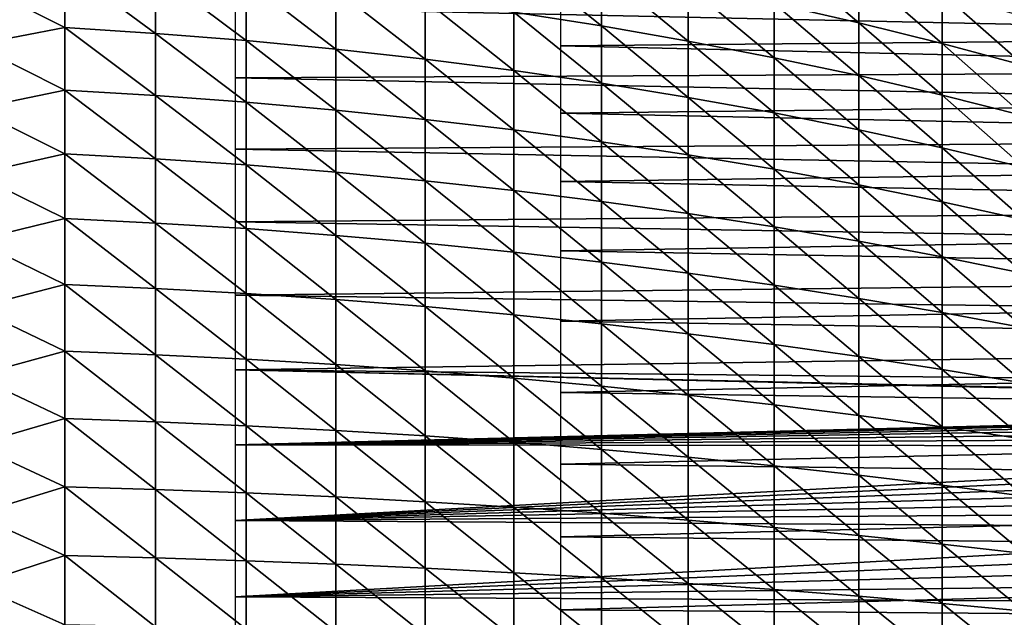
# Model space of a CAD drawing. Header units: millimetres. Extents: x -161 to 161, y -94 to 1149.
# Tile 610 of 656: x 129.48 to 140.07, y -54.45 to -48.03. Entities that reach past the tile are written whole.
import ezdxf

# ---------------------------------------------------------------- set-up
doc = ezdxf.new("R2010")
doc.units = ezdxf.units.MM
doc.header["$LTSCALE"] = 81.481481
for name, color, linetype in [('377', 7, 'CONTINUOUS'), ('378', 7, 'CONTINUOUS'), ('380', 7, 'CONTINUOUS')]:
    doc.layers.add(name, color=color, linetype=linetype)

msp = doc.modelspace()

# ---------------------------------------------------------------- linework, layer by layer
at = {"layer": '377', "color": 7, "linetype": 'CONTINUOUS', "true_color": 0xaaaaaa}
for points in [[(137.591, -47.855, -14.97), (137.591, -47.289, -14.588), (138.501, -48.061, -14.652), (137.591, -47.855, -14.97)], [(138.501, -48.061, -14.652), (137.591, -47.289, -14.588), (138.501, -47.507, -14.278), (138.501, -48.061, -14.652)], [(134.794, -47.948, -16.15), (134.794, -47.337, -15.771), (135.737, -48.095, -15.903), (134.794, -47.948, -16.15)], [(135.737, -48.095, -15.903), (134.794, -47.337, -15.771), (135.737, -47.493, -15.53), (135.737, -48.095, -15.903)], [(129.968, -47.455, -16.98), (129.968, -48.113, -17.354), (129, -47.625, -17.191), (129.968, -47.455, -16.98)], [(129.968, -48.113, -17.354), (129.968, -47.455, -16.98), (130.945, -48.175, -17.24), (129.968, -48.113, -17.354)], [(130.945, -48.175, -17.24), (129.968, -47.455, -16.98), (130.945, -47.521, -16.869), (130.945, -48.175, -17.24)], [(135.737, -48.095, -15.903), (135.737, -47.493, -15.53), (136.669, -48.258, -15.63), (135.737, -48.095, -15.903)], [(136.669, -48.258, -15.63), (135.737, -47.493, -15.53), (136.669, -47.666, -15.263), (136.669, -48.258, -15.63)], [(138.501, -48.061, -14.652), (138.501, -47.507, -14.278), (139.398, -48.283, -14.309), (138.501, -48.061, -14.652)], [(139.398, -48.283, -14.309), (138.501, -47.507, -14.278), (139.398, -47.742, -13.944), (139.398, -48.283, -14.309)], [(130.945, -48.175, -17.24), (130.945, -47.521, -16.869), (131.917, -48.252, -17.099), (130.945, -48.175, -17.24)], [(131.917, -48.252, -17.099), (130.945, -47.521, -16.869), (131.917, -47.604, -16.73), (131.917, -48.252, -17.099)], [(131.917, -48.252, -17.099), (131.917, -47.604, -16.73), (132.883, -48.344, -16.929), (131.917, -48.252, -17.099)], [(132.883, -48.344, -16.929), (131.917, -47.604, -16.73), (132.883, -47.703, -16.564), (132.883, -48.344, -16.929)], [(129, -47.625, -17.191), (129.968, -48.113, -17.354), (129, -48.299, -17.563), (129, -47.625, -17.191)], [(132.883, -48.344, -16.929), (132.883, -47.703, -16.564), (133.843, -48.452, -16.731), (132.883, -48.344, -16.929)], [(133.843, -48.452, -16.731), (132.883, -47.703, -16.564), (133.843, -47.818, -16.371), (133.843, -48.452, -16.731)], [(136.669, -48.258, -15.63), (136.669, -47.666, -15.263), (137.591, -48.436, -15.33), (136.669, -48.258, -15.63)], [(137.591, -48.436, -15.33), (136.669, -47.666, -15.263), (137.591, -47.855, -14.97), (137.591, -48.436, -15.33)], [(133.843, -48.452, -16.731), (133.843, -47.818, -16.371), (134.794, -48.574, -16.506), (133.843, -48.452, -16.731)], [(134.794, -48.574, -16.506), (133.843, -47.818, -16.371), (134.794, -47.948, -16.15), (134.794, -48.574, -16.506)], [(139.398, -48.283, -14.309), (139.398, -47.742, -13.944), (140.28, -48.521, -13.942), (139.398, -48.283, -14.309)], [(140.28, -48.521, -13.942), (139.398, -47.742, -13.944), (140.28, -47.994, -13.586), (140.28, -48.521, -13.942)], [(137.591, -48.436, -15.33), (137.591, -47.855, -14.97), (138.501, -48.629, -15.005), (137.591, -48.436, -15.33)], [(138.501, -48.629, -15.005), (137.591, -47.855, -14.97), (138.501, -48.061, -14.652), (138.501, -48.629, -15.005)], [(134.794, -48.574, -16.506), (134.794, -47.948, -16.15), (135.737, -48.711, -16.254), (134.794, -48.574, -16.506)], [(135.737, -48.711, -16.254), (134.794, -47.948, -16.15), (135.737, -48.095, -15.903), (135.737, -48.711, -16.254)], [(129.968, -48.113, -17.354), (129.968, -48.785, -17.703), (129, -48.299, -17.563), (129.968, -48.113, -17.354)], [(129.968, -48.785, -17.703), (129.968, -48.113, -17.354), (130.945, -48.842, -17.587), (129.968, -48.785, -17.703)], [(130.945, -48.842, -17.587), (129.968, -48.113, -17.354), (130.945, -48.175, -17.24), (130.945, -48.842, -17.587)], [(135.737, -48.711, -16.254), (135.737, -48.095, -15.903), (136.669, -48.863, -15.974), (135.737, -48.711, -16.254)], [(136.669, -48.863, -15.974), (135.737, -48.095, -15.903), (136.669, -48.258, -15.63), (136.669, -48.863, -15.974)], [(138.501, -48.629, -15.005), (138.501, -48.061, -14.652), (139.398, -48.838, -14.654), (138.501, -48.629, -15.005)], [(139.398, -48.838, -14.654), (138.501, -48.061, -14.652), (139.398, -48.283, -14.309), (139.398, -48.838, -14.654)], [(130.945, -48.842, -17.587), (130.945, -48.175, -17.24), (131.917, -48.914, -17.442), (130.945, -48.842, -17.587)], [(131.917, -48.914, -17.442), (130.945, -48.175, -17.24), (131.917, -48.252, -17.099), (131.917, -48.914, -17.442)], [(129, -48.299, -17.563), (129.968, -48.785, -17.703), (129, -48.987, -17.908), (129, -48.299, -17.563)], [(131.917, -48.914, -17.442), (131.917, -48.252, -17.099), (132.883, -49, -17.269), (131.917, -48.914, -17.442)], [(132.883, -49, -17.269), (131.917, -48.252, -17.099), (132.883, -48.344, -16.929), (132.883, -49, -17.269)], [(132.883, -49, -17.269), (132.883, -48.344, -16.929), (133.843, -49.099, -17.068), (132.883, -49, -17.269)], [(133.843, -49.099, -17.068), (132.883, -48.344, -16.929), (133.843, -48.452, -16.731), (133.843, -49.099, -17.068)], [(136.669, -48.863, -15.974), (136.669, -48.258, -15.63), (137.591, -49.03, -15.668), (136.669, -48.863, -15.974)], [(137.591, -49.03, -15.668), (136.669, -48.258, -15.63), (137.591, -48.436, -15.33), (137.591, -49.03, -15.668)], [(139.398, -48.838, -14.654), (139.398, -48.283, -14.309), (140.28, -49.062, -14.278), (139.398, -48.838, -14.654)], [(140.28, -49.062, -14.278), (139.398, -48.283, -14.309), (140.28, -48.521, -13.942), (140.28, -49.062, -14.278)], [(133.843, -49.099, -17.068), (133.843, -48.452, -16.731), (134.794, -49.213, -16.838), (133.843, -49.099, -17.068)], [(134.794, -49.213, -16.838), (133.843, -48.452, -16.731), (134.794, -48.574, -16.506), (134.794, -49.213, -16.838)], [(137.591, -49.03, -15.668), (137.591, -48.436, -15.33), (138.501, -49.211, -15.336), (137.591, -49.03, -15.668)], [(138.501, -49.211, -15.336), (137.591, -48.436, -15.33), (138.501, -48.629, -15.005), (138.501, -49.211, -15.336)], [(134.794, -49.213, -16.838), (134.794, -48.574, -16.506), (135.737, -49.34, -16.581), (134.794, -49.213, -16.838)], [(135.737, -49.34, -16.581), (134.794, -48.574, -16.506), (135.737, -48.711, -16.254), (135.737, -49.34, -16.581)], [(138.501, -49.211, -15.336), (138.501, -48.629, -15.005), (139.398, -49.406, -14.977), (138.501, -49.211, -15.336)], [(139.398, -49.406, -14.977), (138.501, -48.629, -15.005), (139.398, -48.838, -14.654), (139.398, -49.406, -14.977)], [(135.737, -49.34, -16.581), (135.737, -48.711, -16.254), (136.669, -49.482, -16.295), (135.737, -49.34, -16.581)], [(136.669, -49.482, -16.295), (135.737, -48.711, -16.254), (136.669, -48.863, -15.974), (136.669, -49.482, -16.295)], [(129.968, -48.785, -17.703), (129.968, -49.469, -18.025), (129, -48.987, -17.908), (129.968, -48.785, -17.703)], [(129.968, -49.469, -18.025), (129.968, -48.785, -17.703), (130.945, -49.522, -17.907), (129.968, -49.469, -18.025)], [(130.945, -49.522, -17.907), (129.968, -48.785, -17.703), (130.945, -48.842, -17.587), (130.945, -49.522, -17.907)], [(130.945, -49.522, -17.907), (130.945, -48.842, -17.587), (131.917, -49.588, -17.76), (130.945, -49.522, -17.907)], [(131.917, -49.588, -17.76), (130.945, -48.842, -17.587), (131.917, -48.914, -17.442), (131.917, -49.588, -17.76)], [(136.669, -49.482, -16.295), (136.669, -48.863, -15.974), (137.591, -49.636, -15.983), (136.669, -49.482, -16.295)], [(137.591, -49.636, -15.983), (136.669, -48.863, -15.974), (137.591, -49.03, -15.668), (137.591, -49.636, -15.983)], [(139.398, -49.406, -14.977), (139.398, -48.838, -14.654), (140.28, -49.615, -14.592), (139.398, -49.406, -14.977)], [(140.28, -49.615, -14.592), (139.398, -48.838, -14.654), (140.28, -49.062, -14.278), (140.28, -49.615, -14.592)], [(129, -48.987, -17.908), (129.968, -49.469, -18.025), (129, -49.688, -18.227), (129, -48.987, -17.908)], [(131.917, -49.588, -17.76), (131.917, -48.914, -17.442), (132.883, -49.667, -17.584), (131.917, -49.588, -17.76)], [(132.883, -49.667, -17.584), (131.917, -48.914, -17.442), (132.883, -49, -17.269), (132.883, -49.667, -17.584)], [(132.883, -49.667, -17.584), (132.883, -49, -17.269), (133.843, -49.759, -17.379), (132.883, -49.667, -17.584)], [(133.843, -49.759, -17.379), (132.883, -49, -17.269), (133.843, -49.099, -17.068), (133.843, -49.759, -17.379)], [(137.591, -49.636, -15.983), (137.591, -49.03, -15.668), (138.501, -49.804, -15.644), (137.591, -49.636, -15.983)], [(138.501, -49.804, -15.644), (137.591, -49.03, -15.668), (138.501, -49.211, -15.336), (138.501, -49.804, -15.644)], [(133.843, -49.759, -17.379), (133.843, -49.099, -17.068), (134.794, -49.864, -17.145), (133.843, -49.759, -17.379)], [(134.794, -49.864, -17.145), (133.843, -49.099, -17.068), (134.794, -49.213, -16.838), (134.794, -49.864, -17.145)], [(134.794, -49.864, -17.145), (134.794, -49.213, -16.838), (135.737, -49.982, -16.883), (134.794, -49.864, -17.145)], [(135.737, -49.982, -16.883), (134.794, -49.213, -16.838), (135.737, -49.34, -16.581), (135.737, -49.982, -16.883)], [(138.501, -49.804, -15.644), (138.501, -49.211, -15.336), (139.398, -49.985, -15.278), (138.501, -49.804, -15.644)], [(139.398, -49.985, -15.278), (138.501, -49.211, -15.336), (139.398, -49.406, -14.977), (139.398, -49.985, -15.278)], [(135.737, -49.982, -16.883), (135.737, -49.34, -16.581), (136.669, -50.112, -16.593), (135.737, -49.982, -16.883)], [(136.669, -50.112, -16.593), (135.737, -49.34, -16.581), (136.669, -49.482, -16.295), (136.669, -50.112, -16.593)], [(139.398, -49.985, -15.278), (139.398, -49.406, -14.977), (140.28, -50.18, -14.886), (139.398, -49.985, -15.278)], [(140.28, -50.18, -14.886), (139.398, -49.406, -14.977), (140.28, -49.615, -14.592), (140.28, -50.18, -14.886)], [(129.968, -49.469, -18.025), (129.968, -50.166, -18.322), (129, -49.688, -18.227), (129.968, -49.469, -18.025)], [(129.968, -50.166, -18.322), (129.968, -49.469, -18.025), (130.945, -50.214, -18.202), (129.968, -50.166, -18.322)], [(130.945, -50.214, -18.202), (129.968, -49.469, -18.025), (130.945, -49.522, -17.907), (130.945, -50.214, -18.202)], [(136.669, -50.112, -16.593), (136.669, -49.482, -16.295), (137.591, -50.254, -16.274), (136.669, -50.112, -16.593)], [(137.591, -50.254, -16.274), (136.669, -49.482, -16.295), (137.591, -49.636, -15.983), (137.591, -50.254, -16.274)], [(130.945, -50.214, -18.202), (130.945, -49.522, -17.907), (131.917, -50.274, -18.052), (130.945, -50.214, -18.202)], [(131.917, -50.274, -18.052), (130.945, -49.522, -17.907), (131.917, -49.588, -17.76), (131.917, -50.274, -18.052)], [(131.917, -50.274, -18.052), (131.917, -49.588, -17.76), (132.883, -50.347, -17.873), (131.917, -50.274, -18.052)], [(132.883, -50.347, -17.873), (131.917, -49.588, -17.76), (132.883, -49.667, -17.584), (132.883, -50.347, -17.873)], [(129, -49.688, -18.227), (129.968, -50.166, -18.322), (129, -50.4, -18.518), (129, -49.688, -18.227)], [(132.883, -50.347, -17.873), (132.883, -49.667, -17.584), (133.843, -50.431, -17.664), (132.883, -50.347, -17.873)], [(133.843, -50.431, -17.664), (132.883, -49.667, -17.584), (133.843, -49.759, -17.379), (133.843, -50.431, -17.664)], [(137.591, -50.254, -16.274), (137.591, -49.636, -15.983), (138.501, -50.409, -15.929), (137.591, -50.254, -16.274)], [(138.501, -50.409, -15.929), (137.591, -49.636, -15.983), (138.501, -49.804, -15.644), (138.501, -50.409, -15.929)], [(133.843, -50.431, -17.664), (133.843, -49.759, -17.379), (134.794, -50.526, -17.427), (133.843, -50.431, -17.664)], [(134.794, -50.526, -17.427), (133.843, -49.759, -17.379), (134.794, -49.864, -17.145), (134.794, -50.526, -17.427)], [(138.501, -50.409, -15.929), (138.501, -49.804, -15.644), (139.398, -50.576, -15.556), (138.501, -50.409, -15.929)], [(139.398, -50.576, -15.556), (138.501, -49.804, -15.644), (139.398, -49.985, -15.278), (139.398, -50.576, -15.556)], [(134.794, -50.526, -17.427), (134.794, -49.864, -17.145), (135.737, -50.634, -17.16), (134.794, -50.526, -17.427)], [(135.737, -50.634, -17.16), (134.794, -49.864, -17.145), (135.737, -49.982, -16.883), (135.737, -50.634, -17.16)], [(135.737, -50.634, -17.16), (135.737, -49.982, -16.883), (136.669, -50.753, -16.865), (135.737, -50.634, -17.16)], [(136.669, -50.753, -16.865), (135.737, -49.982, -16.883), (136.669, -50.112, -16.593), (136.669, -50.753, -16.865)], [(139.398, -50.576, -15.556), (139.398, -49.985, -15.278), (140.28, -50.755, -15.157), (139.398, -50.576, -15.556)], [(140.28, -50.755, -15.157), (139.398, -49.985, -15.278), (140.28, -50.18, -14.886), (140.28, -50.755, -15.157)], [(136.669, -50.753, -16.865), (136.669, -50.112, -16.593), (137.591, -50.883, -16.542), (136.669, -50.753, -16.865)], [(137.591, -50.883, -16.542), (136.669, -50.112, -16.593), (137.591, -50.254, -16.274), (137.591, -50.883, -16.542)], [(129.968, -50.166, -18.322), (129.968, -50.873, -18.591), (129, -50.4, -18.518), (129.968, -50.166, -18.322)], [(129.968, -50.873, -18.591), (129.968, -50.166, -18.322), (130.945, -50.917, -18.469), (129.968, -50.873, -18.591)], [(130.945, -50.917, -18.469), (129.968, -50.166, -18.322), (130.945, -50.214, -18.202), (130.945, -50.917, -18.469)], [(130.945, -50.917, -18.469), (130.945, -50.214, -18.202), (131.917, -50.971, -18.318), (130.945, -50.917, -18.469)], [(131.917, -50.971, -18.318), (130.945, -50.214, -18.202), (131.917, -50.274, -18.052), (131.917, -50.971, -18.318)], [(137.591, -50.883, -16.542), (137.591, -50.254, -16.274), (138.501, -51.025, -16.191), (137.591, -50.883, -16.542)], [(138.501, -51.025, -16.191), (137.591, -50.254, -16.274), (138.501, -50.409, -15.929), (138.501, -51.025, -16.191)], [(131.917, -50.971, -18.318), (131.917, -50.274, -18.052), (132.883, -51.036, -18.136), (131.917, -50.971, -18.318)], [(132.883, -51.036, -18.136), (131.917, -50.274, -18.052), (132.883, -50.347, -17.873), (132.883, -51.036, -18.136)], [(132.883, -51.036, -18.136), (132.883, -50.347, -17.873), (133.843, -51.112, -17.924), (132.883, -51.036, -18.136)], [(133.843, -51.112, -17.924), (132.883, -50.347, -17.873), (133.843, -50.431, -17.664), (133.843, -51.112, -17.924)], [(129, -50.4, -18.518), (129.968, -50.873, -18.591), (129, -51.124, -18.781), (129, -50.4, -18.518)], [(133.843, -51.112, -17.924), (133.843, -50.431, -17.664), (134.794, -51.199, -17.683), (133.843, -51.112, -17.924)], [(134.794, -51.199, -17.683), (133.843, -50.431, -17.664), (134.794, -50.526, -17.427), (134.794, -51.199, -17.683)], [(138.501, -51.025, -16.191), (138.501, -50.409, -15.929), (139.398, -51.177, -15.812), (138.501, -51.025, -16.191)], [(139.398, -51.177, -15.812), (138.501, -50.409, -15.929), (139.398, -50.576, -15.556), (139.398, -51.177, -15.812)], [(134.794, -51.199, -17.683), (134.794, -50.526, -17.427), (135.737, -51.296, -17.413), (134.794, -51.199, -17.683)], [(135.737, -51.296, -17.413), (134.794, -50.526, -17.427), (135.737, -50.634, -17.16), (135.737, -51.296, -17.413)], [(139.398, -51.177, -15.812), (139.398, -50.576, -15.556), (140.28, -51.341, -15.406), (139.398, -51.177, -15.812)], [(140.28, -51.341, -15.406), (139.398, -50.576, -15.556), (140.28, -50.755, -15.157), (140.28, -51.341, -15.406)], [(135.737, -51.296, -17.413), (135.737, -50.634, -17.16), (136.669, -51.404, -17.113), (135.737, -51.296, -17.413)], [(136.669, -51.404, -17.113), (135.737, -50.634, -17.16), (136.669, -50.753, -16.865), (136.669, -51.404, -17.113)], [(136.669, -51.404, -17.113), (136.669, -50.753, -16.865), (137.591, -51.521, -16.785), (136.669, -51.404, -17.113)], [(137.591, -51.521, -16.785), (136.669, -50.753, -16.865), (137.591, -50.883, -16.542), (137.591, -51.521, -16.785)], [(129.968, -50.873, -18.591), (129.968, -51.59, -18.833), (129, -51.124, -18.781), (129.968, -50.873, -18.591)], [(129.968, -51.59, -18.833), (129.968, -50.873, -18.591), (130.945, -51.629, -18.71), (129.968, -51.59, -18.833)], [(130.945, -51.629, -18.71), (129.968, -50.873, -18.591), (130.945, -50.917, -18.469), (130.945, -51.629, -18.71)], [(137.591, -51.521, -16.785), (137.591, -50.883, -16.542), (138.501, -51.649, -16.429), (137.591, -51.521, -16.785)], [(138.501, -51.649, -16.429), (137.591, -50.883, -16.542), (138.501, -51.025, -16.191), (138.501, -51.649, -16.429)], [(130.945, -51.629, -18.71), (130.945, -50.917, -18.469), (131.917, -51.678, -18.556), (130.945, -51.629, -18.71)], [(131.917, -51.678, -18.556), (130.945, -50.917, -18.469), (131.917, -50.971, -18.318), (131.917, -51.678, -18.556)], [(131.917, -51.678, -18.556), (131.917, -50.971, -18.318), (132.883, -51.736, -18.372), (131.917, -51.678, -18.556)], [(132.883, -51.736, -18.372), (131.917, -50.971, -18.318), (132.883, -51.036, -18.136), (132.883, -51.736, -18.372)], [(132.883, -51.736, -18.372), (132.883, -51.036, -18.136), (133.843, -51.804, -18.158), (132.883, -51.736, -18.372)], [(133.843, -51.804, -18.158), (132.883, -51.036, -18.136), (133.843, -51.112, -17.924), (133.843, -51.804, -18.158)], [(138.501, -51.649, -16.429), (138.501, -51.025, -16.191), (139.398, -51.787, -16.045), (138.501, -51.649, -16.429)], [(139.398, -51.787, -16.045), (138.501, -51.025, -16.191), (139.398, -51.177, -15.812), (139.398, -51.787, -16.045)], [(129, -51.124, -18.781), (129.968, -51.59, -18.833), (129, -51.857, -19.016), (129, -51.124, -18.781)], [(133.843, -51.804, -18.158), (133.843, -51.112, -17.924), (134.794, -51.881, -17.913), (133.843, -51.804, -18.158)], [(134.794, -51.881, -17.913), (133.843, -51.112, -17.924), (134.794, -51.199, -17.683), (134.794, -51.881, -17.913)], [(134.794, -51.881, -17.913), (134.794, -51.199, -17.683), (135.737, -51.968, -17.639), (134.794, -51.881, -17.913)], [(135.737, -51.968, -17.639), (134.794, -51.199, -17.683), (135.737, -51.296, -17.413), (135.737, -51.968, -17.639)], [(139.398, -51.787, -16.045), (139.398, -51.177, -15.812), (140.28, -51.935, -15.633), (139.398, -51.787, -16.045)], [(140.28, -51.935, -15.633), (139.398, -51.177, -15.812), (140.28, -51.341, -15.406), (140.28, -51.935, -15.633)], [(135.737, -51.968, -17.639), (135.737, -51.296, -17.413), (136.669, -52.064, -17.336), (135.737, -51.968, -17.639)], [(136.669, -52.064, -17.336), (135.737, -51.296, -17.413), (136.669, -51.404, -17.113), (136.669, -52.064, -17.336)], [(136.669, -52.064, -17.336), (136.669, -51.404, -17.113), (137.591, -52.169, -17.004), (136.669, -52.064, -17.336)], [(137.591, -52.169, -17.004), (136.669, -51.404, -17.113), (137.591, -51.521, -16.785), (137.591, -52.169, -17.004)], [(137.591, -52.169, -17.004), (137.591, -51.521, -16.785), (138.501, -52.283, -16.643), (137.591, -52.169, -17.004)], [(138.501, -52.283, -16.643), (137.591, -51.521, -16.785), (138.501, -51.649, -16.429), (138.501, -52.283, -16.643)], [(129.968, -51.59, -18.833), (129.968, -52.316, -19.048), (129, -51.857, -19.016), (129.968, -51.59, -18.833)], [(129.968, -52.316, -19.048), (129.968, -51.59, -18.833), (130.945, -52.35, -18.923), (129.968, -52.316, -19.048)], [(130.945, -52.35, -18.923), (129.968, -51.59, -18.833), (130.945, -51.629, -18.71), (130.945, -52.35, -18.923)], [(130.945, -52.35, -18.923), (130.945, -51.629, -18.71), (131.917, -52.393, -18.767), (130.945, -52.35, -18.923)], [(131.917, -52.393, -18.767), (130.945, -51.629, -18.71), (131.917, -51.678, -18.556), (131.917, -52.393, -18.767)], [(131.917, -52.393, -18.767), (131.917, -51.678, -18.556), (132.883, -52.444, -18.581), (131.917, -52.393, -18.767)], [(132.883, -52.444, -18.581), (131.917, -51.678, -18.556), (132.883, -51.736, -18.372), (132.883, -52.444, -18.581)], [(132.883, -52.444, -18.581), (132.883, -51.736, -18.372), (133.843, -52.503, -18.364), (132.883, -52.444, -18.581)], [(133.843, -52.503, -18.364), (132.883, -51.736, -18.372), (133.843, -51.804, -18.158), (133.843, -52.503, -18.364)], [(138.501, -52.283, -16.643), (138.501, -51.649, -16.429), (139.398, -52.406, -16.253), (138.501, -52.283, -16.643)], [(139.398, -52.406, -16.253), (138.501, -51.649, -16.429), (139.398, -51.787, -16.045), (139.398, -52.406, -16.253)], [(133.843, -52.503, -18.364), (133.843, -51.804, -18.158), (134.794, -52.571, -18.117), (133.843, -52.503, -18.364)], [(134.794, -52.571, -18.117), (133.843, -51.804, -18.158), (134.794, -51.881, -17.913), (134.794, -52.571, -18.117)], [(139.398, -52.406, -16.253), (139.398, -51.787, -16.045), (140.28, -52.538, -15.836), (139.398, -52.406, -16.253)], [(140.28, -52.538, -15.836), (139.398, -51.787, -16.045), (140.28, -51.935, -15.633), (140.28, -52.538, -15.836)], [(129, -51.857, -19.016), (129.968, -52.316, -19.048), (129, -52.599, -19.223), (129, -51.857, -19.016)], [(134.794, -52.571, -18.117), (134.794, -51.881, -17.913), (135.737, -52.647, -17.84), (134.794, -52.571, -18.117)], [(135.737, -52.647, -17.84), (134.794, -51.881, -17.913), (135.737, -51.968, -17.639), (135.737, -52.647, -17.84)], [(135.737, -52.647, -17.84), (135.737, -51.968, -17.639), (136.669, -52.732, -17.534), (135.737, -52.647, -17.84)], [(136.669, -52.732, -17.534), (135.737, -51.968, -17.639), (136.669, -52.064, -17.336), (136.669, -52.732, -17.534)], [(136.669, -52.732, -17.534), (136.669, -52.064, -17.336), (137.591, -52.824, -17.197), (136.669, -52.732, -17.534)], [(137.591, -52.824, -17.197), (136.669, -52.064, -17.336), (137.591, -52.169, -17.004), (137.591, -52.824, -17.197)], [(137.591, -52.824, -17.197), (137.591, -52.169, -17.004), (138.501, -52.924, -16.832), (137.591, -52.824, -17.197)], [(138.501, -52.924, -16.832), (137.591, -52.169, -17.004), (138.501, -52.283, -16.643), (138.501, -52.924, -16.832)], [(129.968, -52.316, -19.048), (129.968, -53.049, -19.234), (129, -52.599, -19.223), (129.968, -52.316, -19.048)], [(129.968, -53.049, -19.234), (129.968, -52.316, -19.048), (130.945, -53.078, -19.108), (129.968, -53.049, -19.234)], [(130.945, -53.078, -19.108), (129.968, -52.316, -19.048), (130.945, -52.35, -18.923), (130.945, -53.078, -19.108)], [(130.945, -53.078, -19.108), (130.945, -52.35, -18.923), (131.917, -53.115, -18.951), (130.945, -53.078, -19.108)], [(131.917, -53.115, -18.951), (130.945, -52.35, -18.923), (131.917, -52.393, -18.767), (131.917, -53.115, -18.951)], [(138.501, -52.924, -16.832), (138.501, -52.283, -16.643), (139.398, -53.033, -16.439), (138.501, -52.924, -16.832)], [(139.398, -53.033, -16.439), (138.501, -52.283, -16.643), (139.398, -52.406, -16.253), (139.398, -53.033, -16.439)], [(131.917, -53.115, -18.951), (131.917, -52.393, -18.767), (132.883, -53.159, -18.763), (131.917, -53.115, -18.951)], [(132.883, -53.159, -18.763), (131.917, -52.393, -18.767), (132.883, -52.444, -18.581), (132.883, -53.159, -18.763)], [(132.883, -53.159, -18.763), (132.883, -52.444, -18.581), (133.843, -53.21, -18.544), (132.883, -53.159, -18.763)], [(133.843, -53.21, -18.544), (132.883, -52.444, -18.581), (133.843, -52.503, -18.364), (133.843, -53.21, -18.544)], [(139.398, -53.033, -16.439), (139.398, -52.406, -16.253), (140.28, -53.149, -16.017), (139.398, -53.033, -16.439)], [(140.28, -53.149, -16.017), (139.398, -52.406, -16.253), (140.28, -52.538, -15.836), (140.28, -53.149, -16.017)], [(133.843, -53.21, -18.544), (133.843, -52.503, -18.364), (134.794, -53.269, -18.295), (133.843, -53.21, -18.544)], [(134.794, -53.269, -18.295), (133.843, -52.503, -18.364), (134.794, -52.571, -18.117), (134.794, -53.269, -18.295)], [(134.794, -53.269, -18.295), (134.794, -52.571, -18.117), (135.737, -53.334, -18.015), (134.794, -53.269, -18.295)], [(135.737, -53.334, -18.015), (134.794, -52.571, -18.117), (135.737, -52.647, -17.84), (135.737, -53.334, -18.015)], [(129, -52.599, -19.223), (129.968, -53.049, -19.234), (129, -53.348, -19.4), (129, -52.599, -19.223)], [(135.737, -53.334, -18.015), (135.737, -52.647, -17.84), (136.669, -53.407, -17.705), (135.737, -53.334, -18.015)], [(136.669, -53.407, -17.705), (135.737, -52.647, -17.84), (136.669, -52.732, -17.534), (136.669, -53.407, -17.705)], [(136.669, -53.407, -17.705), (136.669, -52.732, -17.534), (137.591, -53.486, -17.366), (136.669, -53.407, -17.705)], [(137.591, -53.486, -17.366), (136.669, -52.732, -17.534), (137.591, -52.824, -17.197), (137.591, -53.486, -17.366)], [(137.591, -53.486, -17.366), (137.591, -52.824, -17.197), (138.501, -53.573, -16.997), (137.591, -53.486, -17.366)], [(138.501, -53.573, -16.997), (137.591, -52.824, -17.197), (138.501, -52.924, -16.832), (138.501, -53.573, -16.997)], [(138.501, -53.573, -16.997), (138.501, -52.924, -16.832), (139.398, -53.666, -16.6), (138.501, -53.573, -16.997)], [(139.398, -53.666, -16.6), (138.501, -52.924, -16.832), (139.398, -53.033, -16.439), (139.398, -53.666, -16.6)], [(129.968, -53.049, -19.234), (129.968, -53.789, -19.393), (129, -53.348, -19.4), (129.968, -53.049, -19.234)], [(129.968, -53.789, -19.393), (129.968, -53.049, -19.234), (130.945, -53.814, -19.266), (129.968, -53.789, -19.393)], [(130.945, -53.814, -19.266), (129.968, -53.049, -19.234), (130.945, -53.078, -19.108), (130.945, -53.814, -19.266)], [(130.945, -53.814, -19.266), (130.945, -53.078, -19.108), (131.917, -53.844, -19.107), (130.945, -53.814, -19.266)], [(131.917, -53.844, -19.107), (130.945, -53.078, -19.108), (131.917, -53.115, -18.951), (131.917, -53.844, -19.107)], [(131.917, -53.844, -19.107), (131.917, -53.115, -18.951), (132.883, -53.881, -18.918), (131.917, -53.844, -19.107)], [(132.883, -53.881, -18.918), (131.917, -53.115, -18.951), (132.883, -53.159, -18.763), (132.883, -53.881, -18.918)], [(139.398, -53.666, -16.6), (139.398, -53.033, -16.439), (140.28, -53.765, -16.173), (139.398, -53.666, -16.6)], [(140.28, -53.765, -16.173), (139.398, -53.033, -16.439), (140.28, -53.149, -16.017), (140.28, -53.765, -16.173)], [(132.883, -53.881, -18.918), (132.883, -53.159, -18.763), (133.843, -53.924, -18.697), (132.883, -53.881, -18.918)], [(133.843, -53.924, -18.697), (132.883, -53.159, -18.763), (133.843, -53.21, -18.544), (133.843, -53.924, -18.697)], [(133.843, -53.924, -18.697), (133.843, -53.21, -18.544), (134.794, -53.973, -18.445), (133.843, -53.924, -18.697)], [(134.794, -53.973, -18.445), (133.843, -53.21, -18.544), (134.794, -53.269, -18.295), (134.794, -53.973, -18.445)], [(134.794, -53.973, -18.445), (134.794, -53.269, -18.295), (135.737, -54.027, -18.163), (134.794, -53.973, -18.445)], [(135.737, -54.027, -18.163), (134.794, -53.269, -18.295), (135.737, -53.334, -18.015), (135.737, -54.027, -18.163)], [(129, -53.348, -19.4), (129.968, -53.789, -19.393), (129, -54.103, -19.548), (129, -53.348, -19.4)], [(135.737, -54.027, -18.163), (135.737, -53.334, -18.015), (136.669, -54.088, -17.851), (135.737, -54.027, -18.163)], [(136.669, -54.088, -17.851), (135.737, -53.334, -18.015), (136.669, -53.407, -17.705), (136.669, -54.088, -17.851)], [(136.669, -54.088, -17.851), (136.669, -53.407, -17.705), (137.591, -54.154, -17.509), (136.669, -54.088, -17.851)], [(137.591, -54.154, -17.509), (136.669, -53.407, -17.705), (137.591, -53.486, -17.366), (137.591, -54.154, -17.509)], [(137.591, -54.154, -17.509), (137.591, -53.486, -17.366), (138.501, -54.226, -17.137), (137.591, -54.154, -17.509)], [(138.501, -54.226, -17.137), (137.591, -53.486, -17.366), (138.501, -53.573, -16.997), (138.501, -54.226, -17.137)], [(138.501, -54.226, -17.137), (138.501, -53.573, -16.997), (139.398, -54.304, -16.736), (138.501, -54.226, -17.137)], [(139.398, -54.304, -16.736), (138.501, -53.573, -16.997), (139.398, -53.666, -16.6), (139.398, -54.304, -16.736)], [(139.398, -54.304, -16.736), (139.398, -53.666, -16.6), (140.28, -54.388, -16.307), (139.398, -54.304, -16.736)], [(140.28, -54.388, -16.307), (139.398, -53.666, -16.6), (140.28, -53.765, -16.173), (140.28, -54.388, -16.307)], [(129.968, -53.789, -19.393), (129.968, -54.535, -19.522), (129, -54.103, -19.548), (129.968, -53.789, -19.393)], [(129.968, -54.535, -19.522), (129.968, -53.789, -19.393), (130.945, -54.554, -19.395), (129.968, -54.535, -19.522)], [(130.945, -54.554, -19.395), (129.968, -53.789, -19.393), (130.945, -53.814, -19.266), (130.945, -54.554, -19.395)], [(130.945, -54.554, -19.395), (130.945, -53.814, -19.266), (131.917, -54.579, -19.235), (130.945, -54.554, -19.395)], [(131.917, -54.579, -19.235), (130.945, -53.814, -19.266), (131.917, -53.844, -19.107), (131.917, -54.579, -19.235)], [(131.917, -54.579, -19.235), (131.917, -53.844, -19.107), (132.883, -54.608, -19.044), (131.917, -54.579, -19.235)], [(132.883, -54.608, -19.044), (131.917, -53.844, -19.107), (132.883, -53.881, -18.918), (132.883, -54.608, -19.044)], [(132.883, -54.608, -19.044), (132.883, -53.881, -18.918), (133.843, -54.643, -18.822), (132.883, -54.608, -19.044)], [(133.843, -54.643, -18.822), (132.883, -53.881, -18.918), (133.843, -53.924, -18.697), (133.843, -54.643, -18.822)], [(133.843, -54.643, -18.822), (133.843, -53.924, -18.697), (134.794, -54.682, -18.569), (133.843, -54.643, -18.822)], [(134.794, -54.682, -18.569), (133.843, -53.924, -18.697), (134.794, -53.973, -18.445), (134.794, -54.682, -18.569)], [(134.794, -54.682, -18.569), (134.794, -53.973, -18.445), (135.737, -54.726, -18.285), (134.794, -54.682, -18.569)], [(135.737, -54.726, -18.285), (134.794, -53.973, -18.445), (135.737, -54.027, -18.163), (135.737, -54.726, -18.285)], [(135.737, -54.726, -18.285), (135.737, -54.027, -18.163), (136.669, -54.774, -17.97), (135.737, -54.726, -18.285)], [(136.669, -54.774, -17.97), (135.737, -54.027, -18.163), (136.669, -54.088, -17.851), (136.669, -54.774, -17.97)], [(129, -54.103, -19.548), (129.968, -54.535, -19.522), (129, -54.864, -19.667), (129, -54.103, -19.548)], [(136.669, -54.774, -17.97), (136.669, -54.088, -17.851), (137.591, -54.828, -17.626), (136.669, -54.774, -17.97)], [(137.591, -54.828, -17.626), (136.669, -54.088, -17.851), (137.591, -54.154, -17.509), (137.591, -54.828, -17.626)], [(137.591, -54.828, -17.626), (137.591, -54.154, -17.509), (138.501, -54.885, -17.252), (137.591, -54.828, -17.626)], [(138.501, -54.885, -17.252), (137.591, -54.154, -17.509), (138.501, -54.226, -17.137), (138.501, -54.885, -17.252)], [(138.501, -54.885, -17.252), (138.501, -54.226, -17.137), (139.398, -54.948, -16.848), (138.501, -54.885, -17.252)], [(139.398, -54.948, -16.848), (138.501, -54.226, -17.137), (139.398, -54.304, -16.736), (139.398, -54.948, -16.848)], [(139.398, -54.948, -16.848), (139.398, -54.304, -16.736), (140.28, -55.014, -16.416), (139.398, -54.948, -16.848)], [(140.28, -55.014, -16.416), (139.398, -54.304, -16.736), (140.28, -54.388, -16.307), (140.28, -55.014, -16.416)]]:
    msp.add_3dface(points, dxfattribs=at)
at = {"layer": '378', "color": 7, "linetype": 'CONTINUOUS', "true_color": 0xaaaaaa}
for points in [[(160.309, -48.51, 20.281), (160.309, -47.786, 19.943), (131.8, -47.896, 19.996), (160.309, -48.51, 20.281)], [(131.8, -48.652, 20.343), (160.309, -48.51, 20.281), (131.8, -47.896, 19.996), (131.8, -48.652, 20.343)], [(160.309, -49.234, 20.588), (160.309, -48.51, 20.281), (131.8, -48.652, 20.343), (160.309, -49.234, 20.588)], [(131.8, -49.421, 20.662), (160.309, -49.234, 20.588), (131.8, -48.652, 20.343), (131.8, -49.421, 20.662)], [(160.309, -49.956, 20.864), (160.309, -49.234, 20.588), (131.8, -49.421, 20.662), (160.309, -49.956, 20.864)], [(131.8, -50.201, 20.951), (160.309, -49.956, 20.864), (131.8, -49.421, 20.662), (131.8, -50.201, 20.951)], [(160.309, -50.671, 21.11), (160.309, -49.956, 20.864), (131.8, -50.201, 20.951), (160.309, -50.671, 21.11)], [(131.8, -50.991, 21.211), (160.309, -50.671, 21.11), (131.8, -50.201, 20.951), (131.8, -50.991, 21.211)], [(160.309, -51.38, 21.327), (160.309, -50.671, 21.11), (131.8, -50.991, 21.211), (160.309, -51.38, 21.327)], [(131.8, -51.791, 21.442), (160.309, -51.38, 21.327), (131.8, -50.991, 21.211), (131.8, -51.791, 21.442)], [(160.309, -52.081, 21.517), (160.309, -51.38, 21.327), (131.8, -51.791, 21.442), (160.309, -52.081, 21.517)], [(148.8, -52.171, 21.54), (160.309, -52.081, 21.517), (131.8, -51.791, 21.442), (148.8, -52.171, 21.54)], [(148.8, -52.171, 21.54), (131.8, -51.791, 21.442), (148.518, -52.178, 21.542), (148.8, -52.171, 21.54)], [(131.8, -52.599, 21.642), (148.518, -52.178, 21.542), (131.8, -51.791, 21.442), (131.8, -52.599, 21.642)], [(148.238, -52.199, 21.547), (148.518, -52.178, 21.542), (131.8, -52.599, 21.642), (148.238, -52.199, 21.547)], [(147.96, -52.234, 21.556), (148.238, -52.199, 21.547), (131.8, -52.599, 21.642), (147.96, -52.234, 21.556)], [(147.686, -52.282, 21.567), (147.96, -52.234, 21.556), (131.8, -52.599, 21.642), (147.686, -52.282, 21.567)], [(147.412, -52.345, 21.583), (147.686, -52.282, 21.567), (131.8, -52.599, 21.642), (147.412, -52.345, 21.583)], [(147.141, -52.422, 21.601), (147.412, -52.345, 21.583), (131.8, -52.599, 21.642), (147.141, -52.422, 21.601)], [(146.874, -52.512, 21.622), (147.141, -52.422, 21.601), (131.8, -52.599, 21.642), (146.874, -52.512, 21.622)], [(146.613, -52.614, 21.646), (146.874, -52.512, 21.622), (131.8, -52.599, 21.642), (146.613, -52.614, 21.646)], [(131.8, -53.413, 21.812), (146.613, -52.614, 21.646), (131.8, -52.599, 21.642), (131.8, -53.413, 21.812)], [(146.357, -52.731, 21.672), (146.613, -52.614, 21.646), (131.8, -53.413, 21.812), (146.357, -52.731, 21.672)], [(146.107, -52.86, 21.7), (146.357, -52.731, 21.672), (131.8, -53.413, 21.812), (146.107, -52.86, 21.7)], [(145.864, -53.002, 21.73), (146.107, -52.86, 21.7), (131.8, -53.413, 21.812), (145.864, -53.002, 21.73)], [(145.63, -53.154, 21.761), (145.864, -53.002, 21.73), (131.8, -53.413, 21.812), (145.63, -53.154, 21.761)], [(145.404, -53.319, 21.794), (145.63, -53.154, 21.761), (131.8, -53.413, 21.812), (145.404, -53.319, 21.794)], [(145.186, -53.496, 21.827), (145.404, -53.319, 21.794), (131.8, -53.413, 21.812), (145.186, -53.496, 21.827)], [(131.8, -54.234, 21.951), (145.186, -53.496, 21.827), (131.8, -53.413, 21.812), (131.8, -54.234, 21.951)], [(144.978, -53.682, 21.861), (145.186, -53.496, 21.827), (131.8, -54.234, 21.951), (144.978, -53.682, 21.861)], [(144.782, -53.877, 21.895), (144.978, -53.682, 21.861), (131.8, -54.234, 21.951), (144.782, -53.877, 21.895)], [(144.596, -54.082, 21.928), (144.782, -53.877, 21.895), (131.8, -54.234, 21.951), (144.596, -54.082, 21.928)], [(144.421, -54.296, 21.961), (144.596, -54.082, 21.928), (131.8, -54.234, 21.951), (144.421, -54.296, 21.961)], [(131.8, -55.059, 22.06), (144.421, -54.296, 21.961), (131.8, -54.234, 21.951), (131.8, -55.059, 22.06)], [(144.257, -54.518, 21.992), (144.421, -54.296, 21.961), (131.8, -55.059, 22.06), (144.257, -54.518, 21.992)]]:
    msp.add_3dface(points, dxfattribs=at)
at = {"layer": '380', "color": 7, "linetype": 'CONTINUOUS', "true_color": 0xaaaaaa}
for points in [[(156.317, -47.456, 17.524), (156.317, -48.118, 17.887), (135.3, -47.601, 18.444), (156.317, -47.456, 17.524)], [(135.3, -47.601, 18.444), (156.317, -48.118, 17.887), (135.3, -48.31, 18.808), (135.3, -47.601, 18.444)], [(156.317, -48.118, 17.887), (156.317, -48.792, 18.226), (135.3, -48.31, 18.808), (156.317, -48.118, 17.887)], [(135.3, -48.31, 18.808), (156.317, -48.792, 18.226), (135.3, -49.032, 19.145), (135.3, -48.31, 18.808)], [(156.317, -48.792, 18.226), (156.317, -49.479, 18.54), (135.3, -49.032, 19.145), (156.317, -48.792, 18.226)], [(135.3, -49.032, 19.145), (156.317, -49.479, 18.54), (135.3, -49.767, 19.455), (135.3, -49.032, 19.145)], [(156.317, -49.479, 18.54), (156.317, -50.177, 18.827), (135.3, -49.767, 19.455), (156.317, -49.479, 18.54)], [(135.3, -49.767, 19.455), (156.317, -50.177, 18.827), (135.3, -50.513, 19.736), (135.3, -49.767, 19.455)], [(156.317, -50.177, 18.827), (156.317, -50.885, 19.089), (135.3, -50.513, 19.736), (156.317, -50.177, 18.827)], [(135.3, -50.513, 19.736), (156.317, -50.885, 19.089), (135.3, -51.269, 19.989), (135.3, -50.513, 19.736)], [(156.317, -50.885, 19.089), (156.317, -51.602, 19.324), (135.3, -51.269, 19.989), (156.317, -50.885, 19.089)], [(135.3, -51.269, 19.989), (156.317, -51.602, 19.324), (135.3, -52.034, 20.213), (135.3, -51.269, 19.989)], [(156.317, -51.602, 19.324), (156.317, -52.328, 19.532), (135.3, -52.034, 20.213), (156.317, -51.602, 19.324)], [(135.3, -52.034, 20.213), (156.317, -52.328, 19.532), (135.3, -52.807, 20.407), (135.3, -52.034, 20.213)], [(156.317, -52.328, 19.532), (156.317, -53.06, 19.712), (135.3, -52.807, 20.407), (156.317, -52.328, 19.532)], [(135.3, -52.807, 20.407), (156.317, -53.06, 19.712), (135.3, -53.587, 20.573), (135.3, -52.807, 20.407)], [(156.317, -53.06, 19.712), (156.317, -53.799, 19.866), (135.3, -53.587, 20.573), (156.317, -53.06, 19.712)], [(135.3, -53.587, 20.573), (156.317, -53.799, 19.866), (135.3, -54.373, 20.708), (135.3, -53.587, 20.573)], [(156.317, -53.799, 19.866), (156.317, -54.543, 19.992), (135.3, -54.373, 20.708), (156.317, -53.799, 19.866)], [(135.3, -54.373, 20.708), (156.317, -54.543, 19.992), (135.3, -55.163, 20.814), (135.3, -54.373, 20.708)]]:
    msp.add_3dface(points, dxfattribs=at)

doc.saveas('drawing.dxf')
